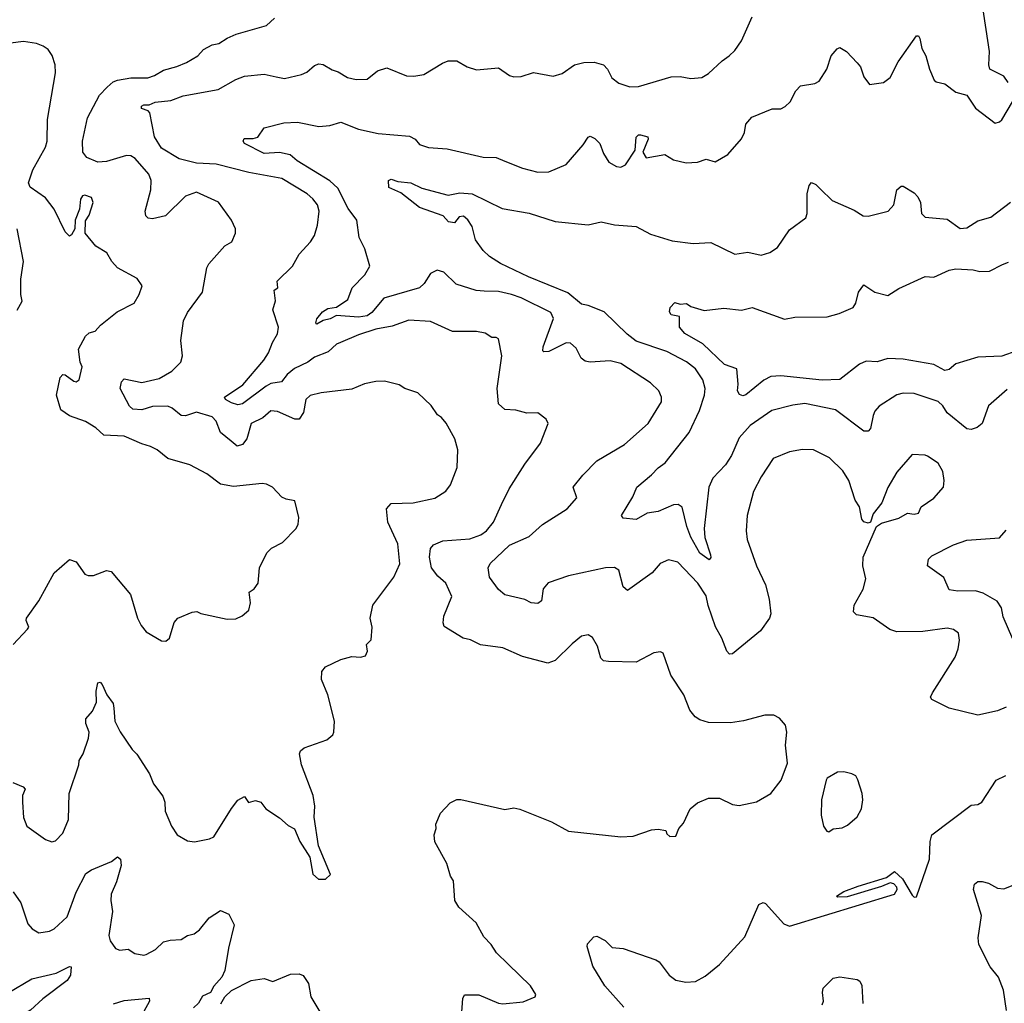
# Model space of a CAD drawing. Extents: x 1246230 to 1426786, y 660032 to 763141.
# Tile 381 of 566: x 1389178 to 1393677, y 674976 to 679471. Entities that reach past the tile are written whole.
import ezdxf

# ---------------------------------------------------------------- set-up
doc = ezdxf.new("R2010")
doc.units = 0

msp = doc.modelspace()

# ---------------------------------------------------------------- linework, layer by layer
at = {"layer": '0CON10XD'}
for points in [[(1393694.3, 679184.3), (1393675, 679213.3), (1393611.2, 679245), (1393606.2, 679265), (1393608.6, 679325), (1393575.5, 679545.5)], [(1389146.7, 675985), (1389193.3, 675965), (1389202.5, 675955), (1389190.6, 675925), (1389190.6, 675895), (1389195.7, 675825), (1389210.8, 675785), (1389295, 675723.8), (1389325, 675713.8), (1389341.7, 675718.3), (1389375, 675753.3), (1389400, 675815), (1389404.3, 675935), (1389448, 676065), (1389448.8, 676085), (1389468, 676115), (1389492.3, 676187.7), (1389495.7, 676215), (1389480, 676255), (1389480, 676275), (1389509.7, 676310.3), (1389528.3, 676351.7), (1389527.7, 676402.3), (1389535, 676440), (1389545, 676442.5), (1389555, 676433.3), (1389575.6, 676385.6), (1389604.3, 676345), (1389608.1, 676325), (1389612.9, 676265), (1389636.7, 676216.7), (1389691.9, 676135), (1389713.6, 676113.6), (1389770, 676025), (1389789.1, 675979.1), (1389831.7, 675921.7), (1389840.8, 675895), (1389843, 675853), (1389871.2, 675785), (1389897.5, 675745), (1389945, 675718.8), (1389975.9, 675714.1), (1390045, 675727.5), (1390065, 675737.1), (1390144.7, 675865.3), (1390175, 675903.3), (1390205, 675920), (1390223, 675893), (1390255, 675902.5), (1390280, 675895), (1390302.5, 675865), (1390365, 675823.3), (1390405, 675787.5), (1390433, 675773), (1390457.5, 675715), (1390503.9, 675643.9), (1390516.4, 675566.4), (1390543.6, 675543.6), (1390575, 675543.3), (1390597.5, 675565), (1390542.5, 675695), (1390523.6, 675826.4), (1390526.4, 675876.4), (1390518.8, 675925), (1390465.8, 676065), (1390456, 676115), (1390461.2, 676128.8), (1390477.3, 676142.7), (1390580.5, 676179.5), (1390607.7, 676202.3), (1390613.3, 676215), (1390615.7, 676265), (1390585.6, 676385), (1390556.7, 676455), (1390558.3, 676491.7), (1390575, 676513.3), (1390645, 676546.7), (1390695, 676561.2), (1390735, 676557.5), (1390757, 676563), (1390766.7, 676585), (1390762.5, 676615), (1390783, 676637), (1390787.5, 676695), (1390778.8, 676735), (1390791.2, 676795), (1390887.6, 676922.4), (1390914.2, 676984.2), (1390905.6, 677075), (1390859.6, 677175), (1390852.9, 677235), (1390875, 677260), (1390975, 677263.5), (1391075, 677284), (1391125, 677316.7), (1391145.6, 677344.4), (1391175.8, 677424.2), (1391180, 677505), (1391166, 677555), (1391127, 677627), (1391105, 677653.3), (1391086.7, 677665), (1391058.3, 677708.3), (1390996.7, 677765), (1390937.5, 677785), (1390912.2, 677802.2), (1390845, 677818.6), (1390805, 677817.8), (1390752.8, 677807.2), (1390695, 677782.5), (1390555, 677765.6), (1390505, 677752.9), (1390484.7, 677735.3), (1390474.6, 677675), (1390455, 677645.5), (1390435, 677644.6), (1390355, 677680.5), (1390325, 677683.1), (1390288.3, 677651.7), (1390235, 677625.5), (1390215, 677555.7), (1390195, 677529.1), (1390171.1, 677521.1), (1390143.9, 677543.9), (1390095, 677584.5), (1390076.1, 677636.1), (1390056.9, 677655), (1389985, 677677), (1389935, 677660.3), (1389915, 677661.6), (1389875, 677695.4), (1389854.7, 677704.7), (1389785, 677703.2), (1389735, 677687.9), (1389695, 677691.4), (1389678.9, 677705), (1389636, 677785), (1389643.3, 677815), (1389655, 677828.8), (1389735, 677812.8), (1389815, 677831.5), (1389872.5, 677865), (1389913.3, 677905), (1389921.2, 677935), (1389914.3, 678005), (1389925.7, 678095), (1389945, 678132), (1390012.5, 678225), (1390033.4, 678336.6), (1390042, 678355), (1390115, 678437.5), (1390146.7, 678455), (1390163.3, 678495), (1390163.8, 678515), (1390146, 678555), (1390086.4, 678636.4), (1389985, 678682.5), (1389935, 678664.3), (1389843.8, 678575), (1389785, 678560), (1389765, 678562.9), (1389754.3, 678575), (1389751.4, 678595), (1389776.7, 678693.3), (1389778.8, 678735), (1389767.9, 678765), (1389705, 678836.2), (1389685, 678848.7), (1389665, 678850), (1389575, 678822.3), (1389535, 678819.4), (1389485, 678840.8), (1389465.7, 678865), (1389464.4, 678915), (1389487.3, 679022.7), (1389542.7, 679125), (1389577.1, 679162.9), (1389605, 679187.1), (1389623.8, 679195), (1389685, 679204.7), (1389763.8, 679205), (1389794.3, 679215), (1389835, 679240), (1389895, 679257.1), (1389940, 679275), (1389991.2, 679305), (1390017.5, 679335), (1390057.5, 679355), (1390087.9, 679362.1), (1390125, 679386.9), (1390166.7, 679405), (1390305, 679444.2), (1390342.1, 679477.9)], [(1391409.2, 675155), (1391356.9, 675206.9), (1391331.2, 675245), (1391298.7, 675278.7), (1391263, 675343), (1391184.5, 675414.5), (1391166, 675445), (1391160, 675535), (1391146.2, 675556.2), (1391130, 675615), (1391075, 675713.3), (1391071.2, 675745), (1391080, 675775), (1391078.8, 675795), (1391100, 675845), (1391145, 675892.5), (1391175, 675907.5), (1391193, 675907), (1391395, 675861.2), (1391435, 675868.6), (1391463, 675863), (1391607.5, 675805), (1391685, 675762.5), (1391924.3, 675735.7), (1391980.9, 675739.1), (1392065, 675768.8), (1392095, 675771.2), (1392130, 675765), (1392135, 675750), (1392148.3, 675738.3), (1392175, 675740), (1392190, 675775), (1392211.2, 675798.8), (1392241.2, 675865), (1392275, 675891.2), (1392325, 675913.3), (1392375, 675912.5), (1392435, 675884), (1392465, 675879.2), (1392543.9, 675896.1), (1392610, 675935), (1392657.5, 675995), (1392686.4, 676073.6), (1392676.7, 676155), (1392682.5, 676215), (1392677, 676247), (1392649.3, 676279.3), (1392623, 676293), (1392583, 676293), (1392484.2, 676265.8), (1392425, 676257.5), (1392325, 676258.8), (1392285, 676271.2), (1392263.3, 676285), (1392239.2, 676315), (1392212.5, 676385), (1392152.5, 676475), (1392117.5, 676575), (1392105, 676582.5), (1392075, 676576.7), (1391995, 676534.2), (1391867.7, 676537.7), (1391845, 676541.2), (1391832.7, 676552.7), (1391817.4, 676607.4), (1391795, 676646.7), (1391775, 676658.8), (1391745, 676653.8), (1391701.3, 676618.7), (1391625, 676541.9), (1391590.3, 676530.3), (1391475, 676560.8), (1391385, 676600), (1391283.4, 676613.4), (1391237.4, 676637.4), (1391203.7, 676643.7), (1391117.7, 676697.7), (1391112.9, 676715), (1391115.8, 676744.2), (1391152, 676835), (1391125, 676895.8), (1391088.1, 676928.1), (1391060, 676965), (1391050, 677015), (1391055.4, 677054.6), (1391068.9, 677071.1), (1391111.1, 677088.9), (1391235, 677098.8), (1391285, 677116.8), (1391310.4, 677135), (1391342.7, 677175), (1391379.5, 677255), (1391413.9, 677326.1), (1391485, 677440), (1391557.5, 677535), (1391592, 677625), (1391583.3, 677645), (1391545, 677673.8), (1391495, 677672.5), (1391445, 677686.9), (1391395, 677690), (1391365.7, 677715), (1391360, 677785), (1391381.4, 677935), (1391365, 678012.5), (1391355, 678018.8), (1391335, 678018.8), (1391305, 678037.5), (1391265, 678045.6), (1391155.5, 678045.5), (1391055, 678091.4), (1390955, 678097.8), (1390879.8, 678070.2), (1390805, 678056.2), (1390725, 678031.2), (1390643.3, 677995), (1390625, 677988.5), (1390587, 677953), (1390525, 677928.9), (1390494.1, 677905.9), (1390433.8, 677876.2), (1390400.3, 677849.7), (1390374.2, 677815.8), (1390325, 677807.4), (1390303.4, 677796.6), (1390195, 677714.6), (1390175, 677710.9), (1390145, 677720), (1390118, 677735), (1390113.8, 677745), (1390197.3, 677802.7), (1390292.9, 677915), (1390315, 677947.8), (1390332, 677995), (1390355.7, 678035), (1390360.8, 678065), (1390333.8, 678145), (1390346.4, 678186.4), (1390340, 678235), (1390357.5, 678245), (1390353.8, 678275), (1390423.8, 678345), (1390455, 678398.8), (1390507.1, 678455), (1390524.4, 678485), (1390538.3, 678531.7), (1390545.5, 678595), (1390537.8, 678625), (1390517.5, 678652.5), (1390491.4, 678675), (1390375, 678745.3), (1390225, 678771.9), (1390075, 678811.1), (1389984.8, 678814.8), (1389906.2, 678835), (1389825, 678883.8), (1389793.5, 678935), (1389772.9, 679045), (1389764.5, 679054.5), (1389734.4, 679065), (1389734.4, 679075), (1389745, 679081.5), (1389768.9, 679081.1), (1389796.3, 679093.7), (1389868.5, 679101.5), (1389925, 679123.1), (1390085, 679151.1), (1390165, 679197.5), (1390205, 679213.1), (1390295, 679221.1), (1390349.1, 679209.1), (1390387.9, 679202.1), (1390465, 679220), (1390489.8, 679230.2), (1390525, 679261.9), (1390545, 679268.9), (1390565, 679265.6), (1390605, 679241.4), (1390633, 679233), (1390675, 679206), (1390715, 679198), (1390765, 679199.2), (1390813, 679237), (1390855, 679250), (1390944.6, 679214.6), (1390977.9, 679212.1), (1391025, 679220.8), (1391108.8, 679271.2), (1391135, 679282.5), (1391155, 679283.1), (1391175, 679282.5), (1391222.5, 679255), (1391265, 679242), (1391365, 679250.8), (1391415.6, 679215.6), (1391435, 679210), (1391469.7, 679210.3), (1391525, 679229.4), (1391615, 679212), (1391656, 679224), (1391712.5, 679265), (1391755, 679275.5), (1391802.8, 679277.2), (1391845, 679264.3), (1391862.9, 679245), (1391883.8, 679205), (1391915, 679181.2), (1391966, 679164), (1392005, 679165.8), (1392155, 679208.9), (1392195, 679210.6), (1392245, 679201.4), (1392295, 679206), (1392325.6, 679224.4), (1392387, 679283), (1392418.8, 679305), (1392445, 679330), (1392475.7, 679374.3), (1392525, 679483.8)], [(1393685, 676328.8), (1393645, 676312), (1393555, 676292.5), (1393425, 676324), (1393345, 676363.8), (1393339.2, 676375), (1393348.1, 676395), (1393452.1, 676557.9), (1393465.7, 676595), (1393471.4, 676635), (1393466.6, 676666.6), (1393445, 676684.2), (1393415, 676689.4), (1393305, 676674.3), (1393185, 676672.5), (1393154.2, 676684.2), (1393076.7, 676736.7), (1393001.2, 676751.2), (1392988.1, 676765), (1392990, 676795), (1393031.4, 676868.6), (1393043.6, 676915), (1393029.6, 676975), (1393031.2, 677015), (1393093.3, 677155), (1393115, 677170), (1393195, 677193.1), (1393235, 677215.8), (1393265, 677211.4), (1393284.3, 677215.7), (1393296.7, 677245), (1393355.3, 677284.7), (1393398, 677335), (1393402.5, 677365), (1393395.5, 677405.5), (1393375, 677443.8), (1393325, 677476), (1393315, 677481.2), (1393255, 677483.3), (1393185, 677403.3), (1393145, 677333.3), (1393117.3, 677262.7), (1393077.5, 677212.5), (1393065.9, 677174.1), (1393055, 677170), (1393035, 677176.2), (1393025, 677187.5), (1393014.2, 677245), (1392995.6, 677275), (1392966.4, 677365), (1392939.4, 677409.4), (1392878.5, 677468.5), (1392804.7, 677504.7), (1392755, 677506.4), (1392695, 677495.5), (1392620.6, 677465), (1392565, 677382), (1392530.4, 677315), (1392501.1, 677205), (1392497.5, 677135), (1392502, 677095), (1392543.8, 676975), (1392585, 676887.5), (1392602.4, 676822.4), (1392609.1, 676755), (1392604.2, 676735), (1392562.2, 676677.8), (1392435, 676573.1), (1392421.5, 676571.5), (1392408.6, 676585), (1392385.6, 676645), (1392356.2, 676696.2), (1392323, 676793), (1392315, 676838), (1392275.5, 676895), (1392185, 676991.1), (1392141.7, 677001.7), (1392104.4, 676985), (1392067.3, 676942.7), (1391955, 676861.4), (1391935, 676878.8), (1391915.4, 676955.4), (1391895, 676966.9), (1391855, 676965.6), (1391685, 676929.6), (1391592.7, 676897.3), (1391570.2, 676869.8), (1391561.9, 676815), (1391545, 676803.3), (1391515, 676805.6), (1391485, 676820.6), (1391395, 676842.2), (1391366, 676866), (1391325, 676923.3), (1391318.1, 676965), (1391326.9, 676985), (1391415, 677069.6), (1391505, 677108.5), (1391565.9, 677164.1), (1391678.6, 677235), (1391723.3, 677285), (1391706, 677335), (1391750.8, 677389.2), (1391815.3, 677454.7), (1391940.5, 677529.5), (1392048.6, 677625), (1392110, 677725), (1392110.8, 677745), (1392097.5, 677775), (1392060.7, 677810.7), (1391925, 677898.9), (1391875, 677911.9), (1391785, 677905.6), (1391760.9, 677910.9), (1391743.9, 677923.9), (1391719.8, 677969.8), (1391695, 677993.1), (1391675, 677993.5), (1391595, 677954.6), (1391572.4, 677952.4), (1391567.5, 677957.5), (1391569.1, 677975), (1391617.3, 678105), (1391605, 678132.2), (1391468.9, 678198.9), (1391425, 678214.2), (1391365, 678227.9), (1391299.3, 678230.7), (1391263.2, 678233.2), (1391171.8, 678261.8), (1391115, 678317.5), (1391085, 678326.4), (1391055, 678311.5), (1391025.2, 678264.8), (1391004.1, 678245.9), (1390842, 678198), (1390787.2, 678132.8), (1390765, 678116.8), (1390725, 678111.2), (1390625, 678118.7), (1390596.8, 678103.2), (1390563.8, 678096.2), (1390535, 678079.2), (1390530.6, 678085), (1390535, 678104), (1390560.9, 678135), (1390585, 678150.2), (1390625, 678156.4), (1390677.3, 678192.7), (1390697.5, 678245), (1390754.4, 678305), (1390777.5, 678345), (1390754.1, 678424.1), (1390729.2, 678475), (1390718.8, 678555), (1390678.5, 678608.5), (1390630.6, 678700.6), (1390594.5, 678734.5), (1390445.5, 678825), (1390413.6, 678853.6), (1390365, 678863.2), (1390295, 678859.4), (1390204.4, 678905), (1390199.4, 678915), (1390202.7, 678927.3), (1390245, 678927.5), (1390265, 678933.8), (1390294.3, 678975.7), (1390385, 678999.4), (1390447.7, 679002.3), (1390545, 678981.9), (1390595, 678986.7), (1390645, 679002.5), (1390725, 678970), (1390815, 678950), (1390958.2, 678938.2), (1390985, 678924), (1391005, 678900.8), (1391045, 678886.9), (1391130.9, 678880.9), (1391295, 678842.5), (1391355, 678841.4), (1391393.6, 678823.6), (1391475, 678791.9), (1391545, 678774.4), (1391595, 678776), (1391675, 678808.6), (1391751.8, 678898.2), (1391775, 678934), (1391785, 678938.6), (1391805, 678928.1), (1391828, 678905), (1391845, 678858.8), (1391870.3, 678820.3), (1391905, 678799.2), (1391925, 678797.1), (1391945, 678807.5), (1391990.3, 678875), (1391995, 678934.4), (1392005, 678944.3), (1392015, 678944.4), (1392048.2, 678935), (1392050, 678925), (1392024.6, 678865), (1392040, 678840), (1392125, 678854), (1392165, 678830), (1392223.6, 678816.4), (1392275, 678820), (1392315, 678832.5), (1392355, 678821.2), (1392413.3, 678855), (1392475, 678926.7), (1392490, 678955), (1392496.1, 678993.9), (1392523.3, 679025), (1392616.4, 679063.6), (1392655, 679063.3), (1392675, 679073.8), (1392698, 679095), (1392724.2, 679145), (1392745, 679168), (1392811.2, 679178.8), (1392830, 679190), (1392866.1, 679243.9), (1392885, 679306.2), (1392912.3, 679337.7), (1392925, 679343.8), (1392955.5, 679325.5), (1393005, 679273.3), (1393018.8, 679255), (1393035, 679210), (1393060, 679175), (1393125, 679183.3), (1393155, 679206.7), (1393191.7, 679278.3), (1393275, 679396.7), (1393285, 679396.7), (1393290.8, 679385), (1393299.5, 679339.5), (1393318.6, 679305), (1393334.3, 679245), (1393356.2, 679195), (1393365.9, 679185.9), (1393405, 679178), (1393455, 679140), (1393505, 679126.2), (1393545, 679066.7), (1393635, 678997.5), (1393655, 679003.3), (1393665, 679013.3), (1393714.2, 679095)], [(1389147.1, 676615), (1389214, 676685), (1389218.8, 676695), (1389206.7, 676725), (1389208.8, 676735), (1389265.5, 676814.5), (1389335, 676943.3), (1389405, 677003.3), (1389435, 676993.8), (1389475, 676937.5), (1389490.7, 676930.7), (1389515, 676930), (1389575, 676954), (1389595, 676948.8), (1389684.4, 676844.4), (1389715.9, 676735.9), (1389732.7, 676702.7), (1389755, 676673.3), (1389825, 676632.5), (1389845, 676630), (1389862.5, 676645), (1389884.1, 676715.9), (1389900, 676735), (1389965, 676762.5), (1389986.4, 676766.4), (1390005, 676757.5), (1390125, 676731.2), (1390165, 676733.3), (1390193.6, 676746.4), (1390225, 676772.5), (1390232.5, 676805), (1390226.2, 676853.8), (1390249.5, 676870.5), (1390266.7, 676895), (1390273.3, 676965), (1390306.4, 677033.6), (1390327.5, 677055), (1390379.1, 677080.9), (1390441.2, 677145), (1390450, 677165), (1390452.5, 677195), (1390435, 677272.5), (1390395, 677278.8), (1390375, 677288.8), (1390332.5, 677335), (1390305, 677348), (1390285, 677350.8), (1390155, 677337.5), (1390095, 677348.6), (1390033.3, 677395), (1389955, 677435.7), (1389855, 677465.8), (1389806.2, 677505), (1389775, 677520.8), (1389735, 677532), (1389655, 677567.5), (1389561.4, 677571.4), (1389525.6, 677605), (1389478.1, 677635), (1389405, 677659.7), (1389365, 677688.5), (1389346.3, 677755), (1389363.1, 677835), (1389375, 677848.6), (1389385, 677848), (1389425, 677818), (1389435, 677816.2), (1389448.8, 677825), (1389462.5, 677885), (1389453.3, 677905), (1389446.7, 677965), (1389478.8, 678025), (1389495, 678040), (1389522.3, 678047.7), (1389547.5, 678075), (1389623.3, 678135), (1389700, 678175), (1389723.8, 678215), (1389737.5, 678255), (1389715, 678287.5), (1389625, 678336.2), (1389598.8, 678365), (1389576, 678405), (1389526.2, 678435), (1389476.2, 678495), (1389478.8, 678551.2), (1389495, 678577.5), (1389513.8, 678635), (1389505, 678658.8), (1389475, 678669.2), (1389464.2, 678665), (1389455, 678650), (1389451.2, 678605), (1389431.1, 678555), (1389430, 678515), (1389415, 678487.5), (1389405, 678481.2), (1389385, 678500.8), (1389335.2, 678605.2), (1389296.1, 678656.1), (1389225.8, 678705), (1389217.1, 678725), (1389238.2, 678785), (1389295, 678887.5), (1389303.9, 678915), (1389305.4, 679014.6), (1389341.7, 679228.3), (1389339.8, 679265), (1389326.7, 679306.7), (1389307.8, 679335), (1389285, 679349.2), (1389255, 679361.5), (1389195, 679371.2), (1389135, 679363.8)], [(1392205, 677242.9), (1392186.7, 677255), (1392165, 677253.4), (1392095, 677222.6), (1392044.2, 677215.8), (1391995, 677187.1), (1391935, 677193.3), (1391926.7, 677205), (1391979.8, 677290.2), (1391997.5, 677335), (1392065, 677390.6), (1392095, 677423.3), (1392126.7, 677445), (1392236, 677584), (1392283.2, 677685), (1392307.3, 677755), (1392309.1, 677785), (1392299.1, 677825), (1392265, 677874.7), (1392225, 677906.5), (1392134.8, 677954.8), (1391995, 678002.1), (1391953.1, 678033.1), (1391847.5, 678135), (1391775.7, 678164.3), (1391745, 678170), (1391682.5, 678222.5), (1391502.9, 678295), (1391375, 678357.1), (1391325, 678388), (1391295.7, 678415.7), (1391260.6, 678465), (1391245.5, 678525), (1391225, 678556.4), (1391205, 678572.7), (1391185, 678569.4), (1391165, 678542.5), (1391136.9, 678546.9), (1391112, 678575), (1391005, 678612.5), (1390919.4, 678679.4), (1390865, 678704), (1390862.5, 678735), (1390875, 678742.5), (1390905, 678730.6), (1390965, 678724.6), (1391015, 678700), (1391135, 678668.9), (1391189.1, 678679.1), (1391245, 678674.3), (1391381.7, 678608.3), (1391505, 678587.1), (1391625, 678548.9), (1391775, 678532.9), (1391835, 678547.5), (1391895, 678532.9), (1391995, 678526), (1392059.8, 678489.8), (1392159.4, 678459.4), (1392255, 678448.2), (1392335, 678452.5), (1392445, 678399.2), (1392505, 678407.5), (1392565, 678394), (1392605, 678406), (1392640.3, 678429.7), (1392695, 678510), (1392770, 678565), (1392776, 678585), (1392776.5, 678675), (1392785, 678712.5), (1392795, 678726.7), (1392815, 678717.5), (1392836.9, 678696.9), (1392890, 678645), (1392990.2, 678600.2), (1393031.2, 678575), (1393055, 678572.2), (1393146.2, 678595), (1393172, 678625), (1393185, 678692.5), (1393205, 678710), (1393215, 678710), (1393265, 678678.8), (1393281.7, 678661.7), (1393292.9, 678635), (1393298, 678585), (1393315, 678568), (1393415, 678558.6), (1393475, 678516.9), (1393505, 678518.9), (1393555, 678551.9), (1393615, 678568.5), (1393705, 678637.1)], [(1389166.8, 678143.2), (1389189.2, 678185), (1389182.9, 678215), (1389182.5, 678285), (1389195.7, 678365), (1389165.5, 678515.5)], [(1393733.1, 677956.9), (1393665, 677932.8), (1393555, 677928.7), (1393455, 677897.6), (1393425, 677872.7), (1393405, 677866.8), (1393354.4, 677894.4), (1393215, 677919.3), (1393145, 677921.8), (1393095, 677907.2), (1393045, 677910.9), (1393015, 677896.9), (1392925, 677826.1), (1392845, 677823.8), (1392655, 677843.8), (1392610.5, 677839.5), (1392577.3, 677822.7), (1392495, 677755.6), (1392481.8, 677751.8), (1392467.1, 677757.1), (1392458, 677775), (1392460.8, 677805), (1392453.8, 677875), (1392397.5, 677895), (1392298.7, 677988.7), (1392216.6, 678036.6), (1392192, 678065), (1392192.5, 678115), (1392155, 678122.5), (1392146.7, 678135), (1392150, 678155), (1392171.7, 678178.3), (1392195, 678170), (1392223.8, 678173.8), (1392245, 678160), (1392305, 678141.2), (1392395, 678152.5), (1392475, 678143.8), (1392525, 678156), (1392672.7, 678102.7), (1392718.8, 678111.2), (1392866.8, 678113.2), (1392922.4, 678127.6), (1392985.8, 678155), (1392998.6, 678175), (1393010.8, 678225), (1393035, 678258.8), (1393085, 678225.7), (1393145, 678210.5), (1393195, 678242.2), (1393315, 678297.5), (1393355, 678294.4), (1393425, 678325.4), (1393455, 678331.8), (1393535, 678327.9), (1393565, 678320), (1393609.1, 678320.9), (1393667.6, 678352.4), (1393695, 678362.9)], [(1393689.8, 677780.2), (1393604.5, 677705.5), (1393575.4, 677624.6), (1393552.4, 677607.6), (1393525, 677597.5), (1393505, 677600.6), (1393415, 677674.6), (1393395, 677706.7), (1393375, 677725.4), (1393265, 677761.8), (1393215, 677764.4), (1393185, 677755.6), (1393105.5, 677704.5), (1393085, 677682), (1393077.6, 677662.4), (1393065, 677602), (1393055, 677590.6), (1393035, 677590), (1392905, 677687.7), (1392765, 677716.8), (1392710.5, 677709.5), (1392615, 677684.4), (1392515, 677616.7), (1392465, 677560), (1392430.6, 677479.4), (1392402.9, 677437.1), (1392345.4, 677375), (1392326.8, 677335), (1392304.7, 677144.7), (1392308.7, 677105), (1392334.4, 677025), (1392335, 677012.5), (1392327.3, 677002.7), (1392285, 677032.7), (1392245, 677105.6), (1392225.3, 677155), (1392205, 677242.9)], [(1393715, 676640), (1393671.8, 676741.8), (1393663.4, 676783.4), (1393644, 676814), (1393579.4, 676849.4), (1393545, 676860.3), (1393465, 676858.4), (1393424.5, 676864.5), (1393400.8, 676920.8), (1393325.7, 676975), (1393329.5, 677005), (1393345, 677020.4), (1393445, 677070.7), (1393505, 677091.5), (1393655, 677102.5), (1393685, 677137.5)], [(1392875, 675760), (1392895, 675772.5), (1392935, 675777.5), (1392960.7, 675789.3), (1393005, 675827.5), (1393023.8, 675865), (1393030, 675905), (1393026.7, 675935), (1393007, 675997), (1392997.5, 676015), (1392980, 676025), (1392943.9, 676033.9), (1392915, 676032), (1392867.5, 676005), (1392862.5, 675995), (1392841.2, 675905), (1392839.2, 675835), (1392850, 675785), (1392865, 675762.5), (1392875, 675760)], [(1391870.6, 675245), (1391885, 675230), (1391935, 675225.8), (1392083.8, 675175), (1392099.2, 675165), (1392144.6, 675104.6), (1392175, 675081.9), (1392222.1, 675072.1), (1392265, 675075.8), (1392309.7, 675100.3), (1392375, 675152.5), (1392491.3, 675278.7), (1392555, 675427.5), (1392575, 675436.7), (1392585, 675432.5), (1392668.8, 675338.8), (1392695, 675327.5), (1393175, 675474.4), (1393187.1, 675495), (1393185, 675506.7), (1393171.2, 675521.2), (1393155, 675526.2), (1393115, 675508.8), (1392958.3, 675461.7), (1392915, 675460), (1392910, 675465), (1392944.1, 675485.9), (1393008.3, 675511.7), (1393138.8, 675551.2), (1393175, 675577.5), (1393210.8, 675545), (1393255, 675470), (1393265, 675461.2), (1393275, 675462.5), (1393334.3, 675635), (1393337.1, 675715), (1393345.8, 675745), (1393525, 675881.2), (1393555, 675884.2), (1393573.8, 675895), (1393638.8, 675995), (1393683.4, 676016.6)], [(1389148.5, 675485), (1389182.9, 675435), (1389215, 675338.8), (1389235, 675316), (1389265, 675297.5), (1389314.5, 675305.5), (1389335, 675315.6), (1389395, 675371.4), (1389435, 675484.2), (1389480.5, 675569.5), (1389505, 675585.4), (1389596.9, 675623.1), (1389625, 675645.7), (1389637.9, 675635), (1389640.8, 675605), (1389619.3, 675530.7), (1389595.5, 675475), (1389593.8, 675445), (1389601.8, 675395), (1389585.6, 675285), (1389590.5, 675260.5), (1389616.1, 675226.1), (1389635, 675218.8), (1389672.7, 675222.7), (1389703.7, 675203.7), (1389744.2, 675195.8), (1389755, 675199.2), (1389797.7, 675222.3), (1389835, 675256.2), (1389865, 675264.6), (1389915, 675267.5), (1389945, 675285.6), (1389975, 675293.1), (1389999.1, 675310.9), (1390043.8, 675366.2), (1390095, 675400), (1390132.5, 675382.5), (1390157.5, 675335), (1390131.8, 675228.2), (1390114.3, 675125), (1390101.2, 675095), (1390065, 675053.3), (1390050, 675025), (1390012.3, 675007.7), (1389995, 674976.7), (1389971.2, 674955)], [(1393687.3, 674942.7), (1393672.2, 675035), (1393650, 675095), (1393611.7, 675141.7), (1393560.6, 675245), (1393556.7, 675275), (1393572.7, 675377.3), (1393535.6, 675495), (1393540.3, 675519.7), (1393555, 675532), (1393575, 675532.5), (1393605, 675524.3), (1393645, 675501.4), (1393675, 675498.6), (1393725, 675519.2)], [(1391938, 674958), (1391850.8, 675055), (1391796.2, 675145), (1391771.2, 675235), (1391772.5, 675247.5), (1391800.4, 675279.6), (1391815, 675283.1), (1391852.9, 675262.9), (1391870.6, 675245)], [(1389125, 675024), (1389232.7, 675087.3), (1389345, 675112.7), (1389405, 675143.8), (1389412.5, 675142.5), (1389410, 675105), (1389395, 675080.4), (1389283.8, 674996.2), (1389227.3, 674945), (1389095.5, 674865)], [(1391194.5, 674895), (1391202.3, 674997.7), (1391210, 675015), (1391275, 675014.3), (1391365, 674976.2), (1391385, 674974), (1391478.3, 674981.7), (1391532.5, 675005), (1391535.9, 675015.9), (1391512, 675055), (1391409.2, 675155)], [(1390096.8, 674973.2), (1390114.3, 675005.7), (1390145, 675034), (1390235, 675079.2), (1390295, 675089.2), (1390335, 675075.6), (1390415, 675108.9), (1390455, 675110), (1390473.4, 675103.4), (1390496.7, 675066.7), (1390507.5, 675005), (1390566.7, 674906.7)], [(1392845, 674968.8), (1392850.6, 674985), (1392845.6, 675025), (1392849.2, 675045), (1392895, 675090), (1392925, 675096.2), (1393004.4, 675084.4), (1393017.1, 675077.1), (1393025, 675057.5), (1393030.4, 674975)], [(1389606.7, 674973.3), (1389655, 674988.2), (1389768.8, 674998.8), (1389770, 674985), (1389745, 674938.6)]]:
    msp.add_lwpolyline(points, dxfattribs=at)

doc.saveas('drawing.dxf')
